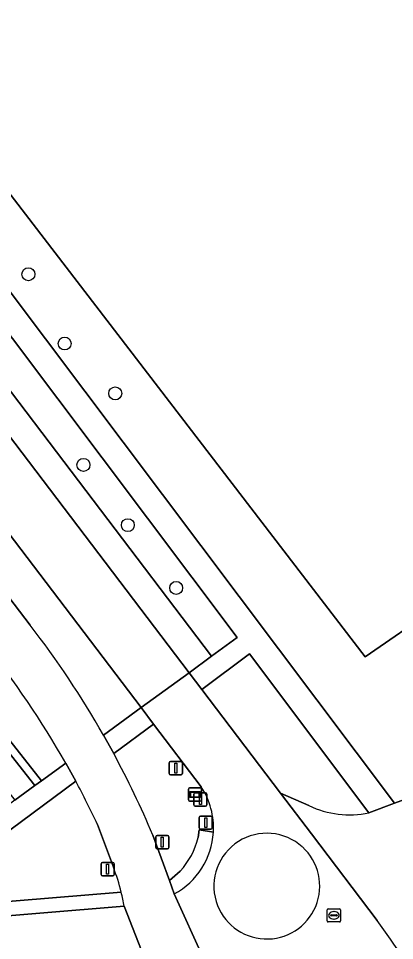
# Model space of a CAD drawing. Extents: x 156661 to 157576, y 383570 to 384425.
# Drawn here: x 157091.8 to 157120.3, y 383934.2 to 384004 of the extents above; entities that cross this region are included whole.
import ezdxf

# ---------------------------------------------------------------- set-up
doc = ezdxf.new("R2010")
doc.units = 0
for name, color, linetype in [('IMGEO_Afsluitpaal', 7, 'Continuous'), ('IMGEO_Berm_groen', 7, 'Continuous'), ('IMGEO_Boom', 7, 'Continuous'), ('IMGEO_Fietspad_gesloten', 7, 'Continuous'), ('IMGEO_Groenvoorziening', 7, 'Continuous'), ('IMGEO_Lichtmast', 7, 'Continuous'), ('IMGEO_Parkeervlak_gesloten', 7, 'Continuous'), ('IMGEO_Rijbaan_lokaal_open', 7, 'Continuous'), ('IMGEO_Rioolput', 7, 'Continuous'), ('IMGEO_Verkeersbordpaal', 7, 'Continuous'), ('IMGEO_Verkeerseiland_groen', 7, 'Continuous'), ('IMGEO_Verklikker', 7, 'Continuous'), ('IMGEO_Voetpad_gesloten', 7, 'Continuous'), ('IMGEO_Voetpad_open', 7, 'Continuous')]:
    doc.layers.add(name, color=color, linetype=linetype)

msp = doc.modelspace()

# ---------------------------------------------------------------- linework, layer by layer
at = {"layer": 'IMGEO_Afsluitpaal'}
for p, q in [((157105.102, 383944.524), (157105.102, 383945.324)), ((157105.102, 383945.324), (157105.102, 383944.524)), ((157105.202, 383945.424), (157105.992, 383945.424)), ((157105.992, 383945.424), (157105.202, 383945.424)), ((157106.092, 383945.324), (157106.092, 383944.524)), ((157106.092, 383944.524), (157106.092, 383945.324)), ((157105.992, 383944.424), (157105.202, 383944.424)), ((157105.202, 383944.424), (157105.992, 383944.424)), ((157105.506, 383942.769), (157105.506, 383943.569)), ((157105.506, 383943.569), (157105.506, 383942.769)), ((157105.606, 383943.669), (157106.396, 383943.669)), ((157106.396, 383943.669), (157105.606, 383943.669)), ((157106.496, 383943.569), (157106.496, 383942.769)), ((157106.496, 383942.769), (157106.496, 383943.569)), ((157106.396, 383942.669), (157105.606, 383942.669)), ((157105.606, 383942.669), (157106.396, 383942.669))]:
    msp.add_line(p, q, dxfattribs=at)
for points in [[(157105.522, 383945.299), (157105.672, 383945.299), (157105.672, 383944.549), (157105.522, 383944.549), (157105.522, 383945.299)], [(157105.926, 383943.544), (157106.076, 383943.544), (157106.076, 383942.794), (157105.926, 383942.794), (157105.926, 383943.544)]]:
    msp.add_lwpolyline(points, dxfattribs=at)
for centre, start, end in [((157105.202, 383945.324), 90, 180), ((157105.202, 383945.324), 90, 180), ((157105.992, 383945.324), 0, 90), ((157105.992, 383945.324), 360, 90), ((157105.202, 383944.524), 180, 270), ((157105.202, 383944.524), 180, 270), ((157105.992, 383944.524), 270, 0), ((157105.992, 383944.524), 270, 0), ((157105.606, 383943.569), 90, 180), ((157105.606, 383943.569), 90, 180), ((157106.396, 383943.569), 0, 90), ((157106.396, 383943.569), 360, 90), ((157105.606, 383942.769), 180, 270), ((157105.606, 383942.769), 180, 270), ((157106.396, 383942.769), 270, 0), ((157106.396, 383942.769), 270, 0)]:
    msp.add_arc(centre, 0.1, start, end, dxfattribs=at)
at = {"layer": 'IMGEO_Berm_groen'}
msp.add_lwpolyline([(157050.635, 384034.033), (157048.731, 384036.511), (157037.008, 384052.138), (157034.658, 384050.365), (157044.213, 384037.466), (157044.358, 384037.568), (157067.634, 384006.822), (157065.932, 384005.612), (157068.869, 384001.744), (157070.607, 384003.001), (157106.45, 383955.782), (157108.373, 383957.2)], close=True, dxfattribs=at)
for points in [[(157068.511, 383994.788), (157066.152, 383992.965), (157092.711, 383958.119)], [(157098.259, 383949.806), (157101.105, 383951.881), (157068.511, 383994.788)], [(157063.404, 383990.789), (157060.448, 383988.467), (157093.57, 383946.344), (157095.404, 383947.68)], [(157109.313, 383955.948), (157105.699, 383953.252), (157111.661, 383945.401), (157113.811, 383944.463)], [(157118.349, 383943.924), (157109.313, 383955.948)]]:
    msp.add_lwpolyline(points, dxfattribs=at)
for centre, radius, start, end in [((157036.868, 383914.842), 70.65, 29.66269, 37.77469), ((157033.874, 383912.697), 70.779, 29.62047, 38.51), ((157116.868, 383950.824), 7.057, 244.33528, 282.1176)]:
    msp.add_arc(centre, radius, start, end, dxfattribs=at)
at = {"layer": 'IMGEO_Boom'}
for centre in [(157092.584, 383984.685), (157095.327, 383979.439), (157099.152, 383975.662), (157096.749, 383970.252), (157100.11, 383965.693), (157103.765, 383960.94)]:
    msp.add_circle(centre, 0.489, dxfattribs=at)
at = {"layer": 'IMGEO_Fietspad_gesloten'}
for points in [[(157092.711, 383958.119), (157066.152, 383992.965), (157065.088, 383994.36), (157061.136, 383999.546), (157012.072, 384064.137)], [(157099.036, 383948.406), (157098.259, 383949.806)], [(157095.404, 383947.68), (157096.166, 383946.304)], [(157097.817, 383943.042), (157099.013, 383939.794)], [(157105.861, 383932.834), (157103.623, 383937.774), (157103.248, 383938.8), (157101.992, 383942.236)], [(157099.825, 383936.843), (157101.55, 383932.451)]]:
    msp.add_lwpolyline(points, dxfattribs=at)
for centre, radius, start, end in [((157036.868, 383914.842), 70.65, 29.66269, 37.77469), ((157033.874, 383912.697), 70.779, 29.62047, 38.51), ((157036.43, 383914.619), 71.141, 22.84263, 28.35483), ((157035.275, 383913.436), 69.196, 25.33158, 28.35921), ((157085.517, 383934.494), 14.5, 13.6311, 21.44042), ((157086.109, 383934.612), 13.896, 9.23788, 13.73254)]:
    msp.add_arc(centre, radius, start, end, dxfattribs=at)
at = {"layer": 'IMGEO_Groenvoorziening'}
msp.add_lwpolyline([(157075.189, 384135.046), (157079.977, 384129.642), (157085.938, 384121.166), (157092.136, 384111.936), (157093.567, 384107.816), (157092.747, 384099.97), (157089.926, 384085.599), (157084.345, 384074.369), (157087.624, 384070.536), (157154.965, 383981.147), (157118.076, 383955.713), (157048.492, 384046.401), (157047.525, 384049.683), (157043.532, 384046.733), (157050.307, 384037.736), (157052.866, 384034.354), (157120.283, 383944.64), (157124.325, 383946.137), (157128.805, 383949.146), (157133.769, 383943.405), (157129.807, 383939.447), (157125.958, 383936.438), (157125.242, 383934.934), (157125.69, 383934.221)], dxfattribs=at)
msp.add_lwpolyline([(157118.076, 383955.713), (157154.965, 383981.147), (157087.624, 384070.536), (157084.345, 384074.369), (157080.513, 384071.09), (157047.525, 384049.683), (157048.492, 384046.401)], close=True, dxfattribs=at)
at = {"layer": 'IMGEO_Lichtmast'}
for p, q in [((157103.243, 383946.894), (157103.243, 383947.694)), ((157103.243, 383947.694), (157103.243, 383946.894)), ((157103.343, 383947.794), (157104.133, 383947.794)), ((157104.133, 383947.794), (157103.343, 383947.794)), ((157104.233, 383947.694), (157104.233, 383946.894)), ((157104.233, 383946.894), (157104.233, 383947.694)), ((157104.133, 383946.794), (157103.343, 383946.794)), ((157103.343, 383946.794), (157104.133, 383946.794)), ((157098.083, 383939.252), (157098.083, 383940.052)), ((157098.083, 383940.052), (157098.083, 383939.252)), ((157098.183, 383940.152), (157098.973, 383940.152)), ((157098.973, 383940.152), (157098.183, 383940.152)), ((157099.073, 383940.052), (157099.073, 383939.252)), ((157099.073, 383939.252), (157099.073, 383940.052)), ((157098.973, 383939.152), (157098.183, 383939.152)), ((157098.183, 383939.152), (157098.973, 383939.152))]:
    msp.add_line(p, q, dxfattribs=at)
for points in [[(157103.663, 383947.669), (157103.813, 383947.669), (157103.813, 383946.919), (157103.663, 383946.919), (157103.663, 383947.669)], [(157098.503, 383940.027), (157098.653, 383940.027), (157098.653, 383939.277), (157098.503, 383939.277), (157098.503, 383940.027)]]:
    msp.add_lwpolyline(points, dxfattribs=at)
for centre, start, end in [((157103.343, 383947.694), 90, 180), ((157103.343, 383947.694), 90, 180), ((157104.133, 383947.694), 0, 90), ((157104.133, 383947.694), 360, 90), ((157103.343, 383946.894), 180, 270), ((157103.343, 383946.894), 180, 270), ((157104.133, 383946.894), 270, 0), ((157104.133, 383946.894), 270, 0), ((157098.183, 383940.052), 90, 180), ((157098.183, 383940.052), 90, 180), ((157098.973, 383940.052), 0, 90), ((157098.973, 383940.052), 360, 90), ((157098.183, 383939.252), 180, 270), ((157098.183, 383939.252), 180, 270), ((157098.973, 383939.252), 270, 0), ((157098.973, 383939.252), 270, 0)]:
    msp.add_arc(centre, 0.1, start, end, dxfattribs=at)
at = {"layer": 'IMGEO_Parkeervlak_gesloten'}
msp.add_lwpolyline([(157106.45, 383955.782), (157070.607, 384003.001), (157068.869, 384001.744), (157104.737, 383954.519)], close=True, dxfattribs=at)
at = {"layer": 'IMGEO_Rijbaan_lokaal_open'}
for points in [[(157022.83, 384054.925), (157062.167, 384003.14), (157067.449, 383996.186), (157068.511, 383994.788), (157101.105, 383951.881), (157104.737, 383954.519), (157068.869, 384001.744), (157065.932, 384005.612), (157050.224, 384026.292), (157048.783, 384028.189), (157046.346, 384031.399), (157042.601, 384036.329), (157033.137, 384048.791)], [(157118.972, 383935.761), (157114.005, 383942.315), (157111.661, 383945.401), (157105.699, 383953.252), (157104.737, 383954.519), (157101.105, 383951.881), (157102.058, 383950.627), (157105.665, 383945.877)], [(157128.805, 383949.146), (157124.325, 383946.137), (157120.283, 383944.64), (157118.349, 383943.924)], [(157113.811, 383944.463), (157111.661, 383945.401), (157114.005, 383942.315), (157118.972, 383935.761)], [(157106.582, 383942.446), (157105.514, 383942.622), (157105.42, 383942.05)], [(157104.065, 383939.513), (157103.248, 383938.8), (157103.623, 383937.774)], [(157099.608, 383937.911), (157078.499, 383936.173)], [(157103.623, 383937.774), (157105.861, 383932.834), (157110.054, 383933.183)], [(157025.823, 383926.256), (157051.661, 383928.368), (157069.999, 383929.742), (157075.258, 383930.194), (157101.55, 383932.451), (157099.825, 383936.843), (157080.659, 383935.273), (157071.766, 383934.544), (157069.139, 383934.324), (157059.045, 383933.502), (157057.249, 383933.355), (157055.71, 383933.229), (157009.562, 383929.446)], [(157080.659, 383935.273), (157099.825, 383936.843)]]:
    msp.add_lwpolyline(points, dxfattribs=at)
for centre, radius, start, end in [((157100.92, 383942.771), 5.672, 356.71881, 33.20846), ((157116.868, 383950.824), 7.057, 244.33528, 282.1176), ((157100.91, 383942.765), 5.681, 298.52511, 356.77883), ((157100.91, 383942.765), 5.681, 298.52511, 356.77883), ((157110.623, 383938.369), 4.004, 47.81404, 196.92683), ((157110.623, 383938.369), 4.004, 47.81404, 196.92683), ((157100.188, 383943.214), 5.36, 316.33044, 347.45662), ((157110.622, 383938.371), 4.004, 196.9587, 47.78217), ((157110.622, 383938.371), 4.004, 196.9587, 47.78217), ((157086.109, 383934.612), 13.896, 9.23788, 13.73254), ((157058.297, 383890.888), 75.465, 31.17169, 36.48554), ((157058.297, 383890.888), 75.465, 31.17169, 36.48554)]:
    msp.add_arc(centre, radius, start, end, dxfattribs=at)
at = {"layer": 'IMGEO_Rioolput'}
for p, q in [((157115.203, 383935.731), (157115.203, 383936.583)), ((157115.278, 383936.657), (157116.13, 383936.657)), ((157115.462, 383936.151), (157115.462, 383936.163)), ((157115.9, 383936.114), (157115.502, 383936.114)), ((157115.505, 383936.2), (157115.903, 383936.2)), ((157115.691, 383936.437), (157115.716, 383936.437)), ((157115.946, 383936.163), (157115.946, 383936.151)), ((157116.204, 383936.583), (157116.204, 383935.731)), ((157116.13, 383935.657), (157115.278, 383935.657)), ((157115.714, 383935.877), (157115.689, 383935.877))]:
    msp.add_line(p, q, dxfattribs=at)
for points in [[(157115.203, 383935.731), (157115.203, 383936.583)], [(157115.278, 383936.657), (157116.13, 383936.657)], [(157116.204, 383936.583), (157116.204, 383935.731)], [(157116.13, 383935.657), (157115.278, 383935.657)]]:
    msp.add_lwpolyline(points, dxfattribs=at)
for centre, radius, start, end in [((157115.28, 383936.581), 0.0765, 91.55205, 178.44795), ((157115.28, 383936.581), 0.0765, 91.55205, 178.44795), ((157115.502, 383936.16), 0.0403, 85.87752, 175.75265), ((157115.499, 383936.15), 0.0366, 178.93798, 274.71019), ((157115.903, 383936.157), 0.043, 264.86636, 352.45326), ((157115.907, 383936.162), 0.0386, 1.73085, 96.63898), ((157116.128, 383936.581), 0.0765, 1.55205, 88.44795), ((157116.128, 383936.581), 0.0765, 1.55205, 88.44795), ((157115.28, 383935.733), 0.0765, 181.55205, 268.44795), ((157115.28, 383935.733), 0.0765, 181.55205, 268.44795), ((157116.128, 383935.733), 0.0765, 271.55205, 358.44795), ((157116.128, 383935.733), 0.0765, 271.55205, 358.44795)]:
    msp.add_arc(centre, radius, start, end, dxfattribs=at)
for centre, major_axis, ratio, start_param, end_param in [((157115.69, 383936.157), (-0.387, 0.002), 0.722429, 4.712389, 7.853982), ((157115.715, 383936.157), (-0.39, 0.002), 0.717154, 1.570796, 4.712389)]:
    msp.add_ellipse(centre, major_axis=major_axis, ratio=ratio, start_param=start_param, end_param=end_param, dxfattribs=at)
at = {"layer": 'IMGEO_Verkeersbordpaal'}
for p, q in [((157102.217, 383941.294), (157102.217, 383942.094)), ((157102.217, 383942.094), (157102.217, 383941.294)), ((157102.317, 383942.194), (157103.107, 383942.194)), ((157103.107, 383942.194), (157102.317, 383942.194)), ((157103.207, 383942.094), (157103.207, 383941.294)), ((157103.207, 383941.294), (157103.207, 383942.094)), ((157103.107, 383941.194), (157102.317, 383941.194)), ((157102.317, 383941.194), (157103.107, 383941.194))]:
    msp.add_line(p, q, dxfattribs=at)
msp.add_lwpolyline([(157102.637, 383942.069), (157102.787, 383942.069), (157102.787, 383941.319), (157102.637, 383941.319), (157102.637, 383942.069)], dxfattribs=at)
for centre, start, end in [((157102.317, 383942.094), 90, 180), ((157102.317, 383942.094), 90, 180), ((157103.107, 383942.094), 0, 90), ((157103.107, 383942.094), 360, 90), ((157102.317, 383941.294), 180, 270), ((157102.317, 383941.294), 180, 270), ((157103.107, 383941.294), 270, 0), ((157103.107, 383941.294), 270, 0)]:
    msp.add_arc(centre, 0.1, start, end, dxfattribs=at)
at = {"layer": 'IMGEO_Verkeerseiland_groen'}
for points in [[(157105.665, 383945.877), (157102.058, 383950.627), (157099.036, 383948.406)], [(157096.166, 383946.304), (157087.924, 383940.201)], [(157099.013, 383939.794), (157097.817, 383943.042)], [(157105.42, 383942.05), (157105.514, 383942.622), (157106.582, 383942.446)], [(157101.992, 383942.236), (157103.248, 383938.8), (157104.065, 383939.513)], [(157078.499, 383936.173), (157099.608, 383937.911)]]:
    msp.add_lwpolyline(points, dxfattribs=at)
for centre, radius, start, end in [((157036.43, 383914.619), 71.141, 22.84263, 28.35483), ((157035.275, 383913.436), 69.196, 25.33158, 28.35921), ((157100.92, 383942.771), 5.672, 356.71881, 33.20846), ((157100.188, 383943.214), 5.36, 316.33044, 347.45662), ((157085.517, 383934.494), 14.5, 13.6311, 21.44042)]:
    msp.add_arc(centre, radius, start, end, dxfattribs=at)
at = {"layer": 'IMGEO_Verklikker'}
for p, q in [((157104.686, 383944.901), (157104.686, 383945.701)), ((157104.686, 383945.701), (157104.686, 383944.901)), ((157104.786, 383945.801), (157105.576, 383945.801)), ((157105.576, 383945.801), (157104.786, 383945.801)), ((157105.676, 383945.701), (157105.676, 383944.901)), ((157105.676, 383944.901), (157105.676, 383945.701)), ((157105.576, 383944.801), (157104.786, 383944.801)), ((157104.786, 383944.801), (157105.576, 383944.801))]:
    msp.add_line(p, q, dxfattribs=at)
for points in [[(157104.787, 383945.533), (157105.575, 383945.533), (157105.575, 383945.069), (157104.787, 383945.069), (157104.787, 383945.533)], [(157104.852, 383945.468), (157104.852, 383945.134), (157105.51, 383945.134), (157105.51, 383945.468), (157104.852, 383945.468)]]:
    msp.add_lwpolyline(points, dxfattribs=at)
for centre, start, end in [((157104.786, 383945.701), 90, 180), ((157104.786, 383945.701), 90, 180), ((157105.576, 383945.701), 0, 90), ((157105.576, 383945.701), 360, 90), ((157104.786, 383944.901), 180, 270), ((157104.786, 383944.901), 180, 270), ((157105.576, 383944.901), 270, 0), ((157105.576, 383944.901), 270, 0)]:
    msp.add_arc(centre, 0.1, start, end, dxfattribs=at)
at = {"layer": 'IMGEO_Voetpad_gesloten'}
msp.add_lwpolyline([(157040.516, 384009.769), (157045.574, 384003.367), (157042.841, 384001.163), (157044.807, 383998.655), (157047.556, 384000.837), (157052.649, 383994.382), (157049.887, 383992.202), (157051.887, 383989.668), (157054.649, 383991.843), (157059.636, 383985.337), (157056.954, 383983.211), (157058.919, 383980.706), (157061.655, 383982.874), (157066.772, 383976.407), (157064.001, 383974.244), (157065.96, 383971.742), (157068.728, 383973.903), (157073.818, 383967.471), (157071.046, 383965.29), (157072.009, 383964.052), (157074.729, 383966.297), (157091.566, 383944.874), (157093.064, 383945.973), (157004.709, 384058.354)], dxfattribs=at)
at = {"layer": 'IMGEO_Voetpad_open'}
for points in [[(157034.658, 384050.365), (157037.008, 384052.138), (157048.731, 384036.511), (157050.635, 384034.033), (157108.373, 383957.2), (157106.45, 383955.782), (157104.737, 383954.519), (157105.699, 383953.252), (157109.313, 383955.948), (157118.349, 383943.924), (157120.283, 383944.64), (157052.866, 384034.354), (157050.307, 384037.736), (157043.532, 384046.733), (157027.895, 384067.5)], [(157087.924, 383940.201), (157096.166, 383946.304), (157095.404, 383947.68), (157093.57, 383946.344), (157093.064, 383945.973), (157091.566, 383944.874), (157086.677, 383941.285)]]:
    msp.add_lwpolyline(points, dxfattribs=at)
for points in [[(157059.34, 383989.875), (157005.166, 384058.77), (157004.709, 384058.354), (157093.064, 383945.973), (157093.57, 383946.344), (157060.448, 383988.467)], [(157102.058, 383950.627), (157101.105, 383951.881), (157098.259, 383949.806), (157099.036, 383948.406)]]:
    msp.add_lwpolyline(points, close=True, dxfattribs=at)

doc.saveas('drawing.dxf')
